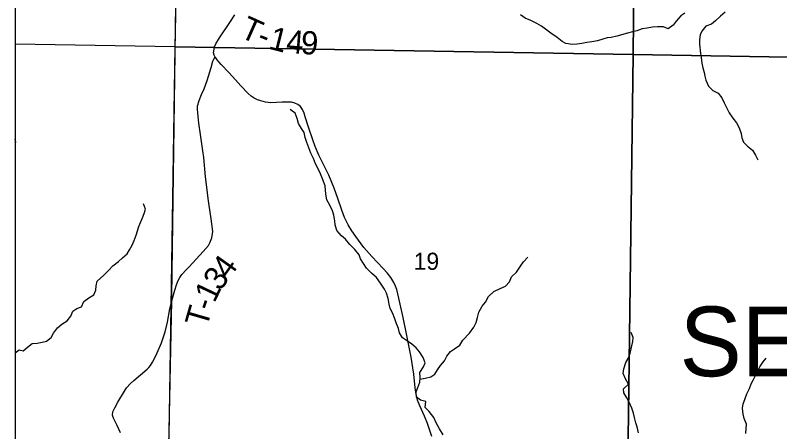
# Model space of a CAD drawing. Extents: x 0 to 191, y 0 to 55.
# Drawn here: x 143.275 to 144.211, y 21.897 to 22.406 of the extents above; entities that cross this region are included whole.
import ezdxf

# ---------------------------------------------------------------- set-up
doc = ezdxf.new("R2010")
doc.units = 0
for name, color, linetype in [('GM_X_Corporation', 7, 'Continuous'), ('GM_X_Minor_River', 7, 'Continuous'), ('GM_X_Section_Text', 7, 'Continuous'), ('GM_X_State_Route', 7, 'Continuous'), ('GM_X_Township_Road', 7, 'Continuous'), ('GM_X_Township_Road_Text', 7, 'Continuous'), ('GM_X_Township_Text', 7, 'Continuous')]:
    doc.layers.add(name, color=color, linetype=linetype)

msp = doc.modelspace()

# ---------------------------------------------------------------- linework, layer by layer
at = {"layer": 'GM_X_Corporation'}
for points in [[(143.27549, 22.87347), (143.27549, 18.61761), (147.4432, 18.61761)], [(145.17243, 20.8379), (145.0026, 20.83935), (144.83879, 20.8412), (144.83813, 20.84121), (144.68247, 20.843), (144.68103, 20.84301), (144.48078, 20.84928), (144.48001, 20.8493), (144.38601, 20.85042), (144.38393, 20.85044), (143.76753, 20.85776), (143.76581, 20.85778), (143.59684, 20.85979), (143.59377, 20.85978), (143.43969, 20.86008), (143.44633, 20.9725), (143.44634, 20.97335), (143.45423, 21.44428), (143.46697, 22.05758), (143.46706, 22.06228), (143.47318, 22.50936)]]:
    msp.add_lwpolyline(points, dxfattribs=at)
for points in [[(143.27549, 22.87347), (143.27549, 20.86338), (143.43969, 20.86008), (143.44633, 20.9725), (143.44634, 20.97335), (143.45423, 21.44428), (143.46697, 22.05758), (143.46706, 22.06228), (143.47318, 22.50936), (143.47319, 22.50998), (143.47629, 22.57462), (143.4763, 22.57542), (143.47809, 22.86847), (143.3138, 22.87294)], [(144.03613, 22.86315), (144.03127, 22.35852), (143.47107, 22.36785), (143.48146, 22.86989)], [(144.03613, 22.86315), (144.5357, 22.85387), (144.53007, 22.3498), (144.03127, 22.35852)], [(143.27549, 22.37115), (143.27549, 21.87142), (143.46331, 21.8654), (143.47107, 22.36785)], [(143.47107, 22.36785), (144.03127, 22.35852), (144.02463, 21.85779), (143.46331, 21.8654)], [(144.53007, 22.3498), (144.52512, 21.85042), (144.02463, 21.85779), (144.03127, 22.35852)]]:
    msp.add_lwpolyline(points, close=True, dxfattribs=at)
at = {"layer": 'GM_X_Minor_River'}
for points in [[(144.09442, 22.40899), (144.08951, 22.40554), (144.08406, 22.39925), (144.08011, 22.39449), (144.07426, 22.3899), (144.06819, 22.39214), (144.06118, 22.39228), (144.05474, 22.39186), (144.0485, 22.39069), (144.04245, 22.3897), (144.03564, 22.38738), (144.03054, 22.38603), (144.0243, 22.38466), (144.01144, 22.38079), (144.00444, 22.37942), (143.99952, 22.37863), (143.99423, 22.37727), (143.9878, 22.37514), (143.9808, 22.37377), (143.97474, 22.37298), (143.96831, 22.3718), (143.96264, 22.37101), (143.95715, 22.37078), (143.949, 22.37206), (143.94425, 22.37431), (143.93835, 22.37939), (143.93075, 22.38447), (143.9241, 22.38936), (143.91915, 22.39293), (143.91327, 22.39631), (143.90605, 22.40006), (143.89922, 22.40305), (143.89352, 22.40681)], [(144.14365, 22.41005), (144.13818, 22.40547), (144.13197, 22.39955), (144.12706, 22.39554), (144.12026, 22.39303), (144.11537, 22.38712), (144.11331, 22.38237), (144.11258, 22.37629), (144.11261, 22.37098), (144.11381, 22.35961), (144.1146, 22.35469), (144.11539, 22.34786), (144.11656, 22.34199), (144.1181, 22.3365), (144.11907, 22.33177), (144.12024, 22.32703), (144.1233, 22.31985), (144.12864, 22.31457), (144.13509, 22.31101), (144.13986, 22.30535), (144.14273, 22.2993), (144.14598, 22.29306), (144.14886, 22.2872), (144.15325, 22.28059), (144.15782, 22.27474), (144.16107, 22.26888), (144.16338, 22.26188), (144.16436, 22.25676), (144.16609, 22.25146), (144.17123, 22.24656), (144.17732, 22.24148), (144.18076, 22.23562), (144.18382, 22.22957)], [(143.65455, 22.19784), (143.65109, 22.20644), (143.64878, 22.21268), (143.64629, 22.21779), (143.64266, 22.22478), (143.64035, 22.2314), (143.63691, 22.23802), (143.6346, 22.24427), (143.6321, 22.2507), (143.63018, 22.25695), (143.62901, 22.2632), (143.62557, 22.26811), (143.62194, 22.27416), (143.62039, 22.28022), (143.61771, 22.28665), (143.61181, 22.29135)], [(143.27549, 22.24996), (143.27632, 22.25128), (143.27549, 22.25508)], [(143.79897, 21.89363), (143.79435, 21.90098), (143.79049, 21.90833), (143.78758, 21.91494), (143.78164, 21.92208), (143.77666, 21.92715), (143.77773, 21.93437), (143.77127, 21.93601), (143.76631, 21.93975), (143.76587, 21.94619), (143.76789, 21.95152), (143.77048, 21.95818), (143.77061, 21.96387), (143.77017, 21.96975), (143.77483, 21.97662), (143.77668, 21.98157), (143.77453, 21.98799), (143.76991, 21.99496), (143.76589, 21.99985), (143.76035, 22.00434), (143.75406, 22.00883), (143.74929, 22.012), (143.74544, 22.01841), (143.74425, 22.02371), (143.74153, 22.03031), (143.73959, 22.03522), (143.73686, 22.04259), (143.73416, 22.04787), (143.73296, 22.05317), (143.73176, 22.06017), (143.72961, 22.06679), (143.7271, 22.07169), (143.72229, 22.07904), (143.71748, 22.086), (143.71118, 22.09125), (143.70525, 22.09744), (143.70159, 22.1031), (143.69794, 22.10856), (143.69619, 22.11347), (143.69063, 22.12005), (143.68489, 22.12606), (143.67952, 22.13264), (143.67455, 22.13695), (143.669, 22.14315), (143.66665, 22.15014), (143.66641, 22.15526), (143.66521, 22.16207), (143.66345, 22.16736), (143.66035, 22.17434), (143.65668, 22.18094), (143.65548, 22.18776), (143.65455, 22.19784)], [(143.27549, 21.99385), (143.28009, 21.99738), (143.28502, 21.99649), (143.29028, 22.00071), (143.2961, 22.00513), (143.30215, 22.00576), (143.3082, 22.00677), (143.31349, 22.00815), (143.31931, 22.01257), (143.3221, 22.01791), (143.32696, 22.02421), (143.33259, 22.02882), (143.3388, 22.03287), (143.34328, 22.0386), (143.34606, 22.04488), (143.35095, 22.04797), (143.35642, 22.04992), (143.35919, 22.05639), (143.36539, 22.06101), (143.3716, 22.06486), (143.37382, 22.07057), (143.37452, 22.0757), (143.37579, 22.0814), (143.38385, 22.08869), (143.38948, 22.09443), (143.39472, 22.10036), (143.40186, 22.10555), (143.40674, 22.10977), (143.41218, 22.11476), (143.41534, 22.11972), (143.41832, 22.12544), (143.42072, 22.13115), (143.4233, 22.13762), (143.42495, 22.14314), (143.4266, 22.14808), (143.42864, 22.15303), (143.43104, 22.15875), (143.43326, 22.16408), (143.43472, 22.1694), (143.43238, 22.17583)], [(143.77055, 21.96147), (143.77706, 21.9628), (143.78367, 21.96457), (143.78855, 21.96785), (143.7921, 21.97319), (143.79564, 21.97816), (143.80032, 21.98427), (143.80348, 21.98981), (143.80796, 21.99554), (143.81285, 21.99881), (143.81906, 22.00305), (143.82297, 22.00915), (143.83102, 22.01796), (143.83625, 22.02522), (143.83922, 22.03094), (143.84086, 22.03702), (143.84269, 22.04368), (143.84678, 22.05073), (143.85052, 22.0557), (143.85442, 22.06257), (143.86099, 22.0687), (143.86852, 22.07238), (143.87493, 22.07529), (143.87999, 22.08046), (143.88239, 22.08675), (143.88839, 22.09249), (143.89362, 22.09956), (143.89697, 22.1051), (143.9024, 22.11065)], [(144.0379, 21.89592), (144.03631, 21.90329), (144.03455, 21.90821), (144.03278, 21.91463), (144.03159, 21.92031), (144.02963, 21.92635), (144.02692, 21.93277), (144.02345, 21.93899), (144.01998, 21.94483), (144.01936, 21.94976), (144.02555, 21.9557), (144.02189, 21.96192), (144.01917, 21.96853), (144.01967, 21.97441), (144.02244, 21.98183), (144.02653, 21.98908), (144.02799, 21.99497), (144.0298, 22.00258), (144.03089, 22.00752), (144.03122, 22.01245), (144.02888, 22.01849)], [(144.16894, 21.8954), (144.16963, 21.90128), (144.16996, 21.90678), (144.16724, 21.91339), (144.16567, 21.91887), (144.16521, 21.92607), (144.16592, 21.93139), (144.16794, 21.93691), (144.17033, 21.94376), (144.17349, 21.95043), (144.17551, 21.95576), (144.17849, 21.9611), (144.18146, 21.96682), (144.18368, 21.97177), (144.18609, 21.97673), (144.19039, 21.98265), (144.19394, 21.98743)]]:
    msp.add_lwpolyline(points, dxfattribs=at)
at = {"layer": 'GM_X_State_Route'}
msp.add_lwpolyline([(143.78518, 21.89178), (143.77969, 21.90728), (143.77608, 21.91645), (143.77052, 21.92924), (143.7676, 21.9362), (143.76565, 21.94329), (143.76447, 21.95093), (143.76301, 21.96796), (143.75953, 21.98868), (143.75411, 22.01704), (143.74994, 22.03685), (143.74632, 22.05312), (143.74479, 22.06084), (143.74208, 22.07106), (143.74062, 22.07543), (143.73861, 22.07988), (143.73506, 22.08586), (143.73034, 22.09156), (143.72561, 22.09671), (143.71164, 22.11158), (143.70197, 22.1225), (143.69203, 22.13591), (143.68717, 22.14293), (143.68279, 22.15016), (143.68056, 22.15433), (143.6782, 22.15934), (143.67493, 22.16824), (143.66993, 22.18235), (143.66534, 22.195), (143.65887, 22.21099), (143.65697, 22.21521), (143.64692, 22.23539), (143.64226, 22.24613), (143.63927, 22.25409), (143.63399, 22.26973), (143.63016, 22.28238), (143.6287, 22.28669), (143.62669, 22.29135), (143.62446, 22.29482), (143.62127, 22.29726), (143.61723, 22.299), (143.61327, 22.30011), (143.6084, 22.30033), (143.60201, 22.30004), (143.58804, 22.29955), (143.58137, 22.30011), (143.57594, 22.30164), (143.57163, 22.30317), (143.56781, 22.30497), (143.56406, 22.30761), (143.56023, 22.31081), (143.55154, 22.31999), (143.54473, 22.32764), (143.53674, 22.33639), (143.52742, 22.34627), (143.52443, 22.34953), (143.52242, 22.35197), (143.52061, 22.35447), (143.52011, 22.3552), (143.51862, 22.35777), (143.51811, 22.36052), (143.51866, 22.36483), (143.51915, 22.36788), (143.52089, 22.37164), (143.52534, 22.37887), (143.53792, 22.3975), (143.54397, 22.40688)], dxfattribs=at)
at = {"layer": 'GM_X_Township_Road'}
for points in [[(143.49967, 22.29978), (143.50046, 22.30213), (143.50337, 22.30955), (143.50666, 22.31632), (143.51031, 22.32649), (143.51528, 22.34253), (143.51708, 22.35036), (143.51862, 22.35348), (143.52011, 22.3552)], [(143.51159, 22.18264), (143.50988, 22.19642), (143.50819, 22.20912), (143.50602, 22.23268), (143.50491, 22.24073), (143.5021, 22.26063), (143.50014, 22.27455), (143.4993, 22.28271), (143.49834, 22.29144), (143.49845, 22.29562), (143.49903, 22.2979), (143.49967, 22.29978)], [(143.48496, 22.09561), (143.48802, 22.09886), (143.50528, 22.1176), (143.512, 22.12486), (143.51354, 22.12808), (143.51581, 22.13438), (143.51693, 22.14216), (143.51502, 22.15778), (143.51232, 22.17673), (143.51159, 22.18264)], [(143.40406, 21.89622), (143.39999, 21.90484), (143.39544, 21.91411), (143.39459, 21.91776), (143.39496, 21.92157), (143.39708, 21.9266), (143.40105, 21.93375), (143.40904, 21.94719), (143.41169, 21.95095), (143.41624, 21.95619), (143.42053, 21.96), (143.43678, 21.97371), (143.4389, 21.97583), (143.44101, 21.97848), (143.44324, 21.9824), (143.4462, 21.98769), (143.44922, 21.99399), (143.45414, 22.00606), (143.45864, 22.01956), (143.46155, 22.03131), (143.46452, 22.04746), (143.46707, 22.05732), (143.47061, 22.07048), (143.47267, 22.07715), (143.47421, 22.0816), (143.47664, 22.0861), (143.47918, 22.08949), (143.48496, 22.09561)]]:
    msp.add_lwpolyline(points, dxfattribs=at)

# ---------------------------------------------------------------- texts
at = {"layer": 'GM_X_Section_Text'}
msp.add_text('19', height=0.020928, rotation=0.00001, dxfattribs=at).set_placement((143.76283, 22.09529))
at = {"layer": 'GM_X_Township_Road_Text'}
for s, rotation, p in [('T', 335.90436, (143.54872, 22.38035)), ('1', 345.83202, (143.58406, 22.3657)), ('4', 355.49338, (143.60617, 22.36057)), ('9', 356.59199, (143.62421, 22.35915)), ('-', 338.80769, (143.56956, 22.37107)), ('4', 54.52576, (143.53671, 22.0828)), ('3', 52.9964, (143.52577, 22.06826)), ('1', 64.54627, (143.51909, 22.05388)), ('-', 70.72836, (143.51559, 22.04372)), ('T', 74.04702, (143.50989, 22.02374))]:
    msp.add_text(s, height=0.02841, rotation=rotation, dxfattribs=at).set_placement(p)
at = {"layer": 'GM_X_Township_Text'}
msp.add_text('SENECA', height=0.085227, rotation=0.00001, dxfattribs=at).set_placement((144.08808, 21.96519))

doc.saveas('drawing.dxf')
